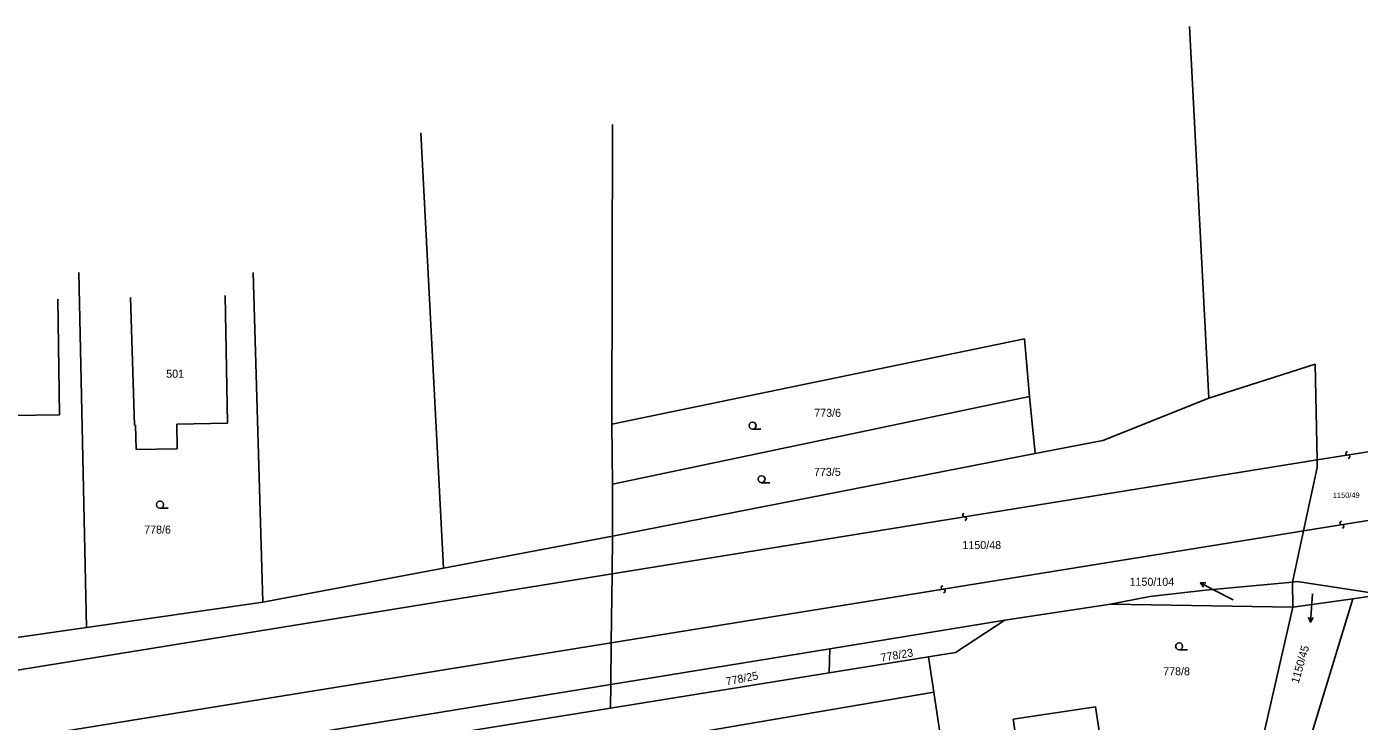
# Model space of a CAD drawing. Extents: x -747792 to -745414, y -1093712 to -1091463.
# Drawn here: x -746030.8 to -745889.3, y -1091593 to -1091519.2 of the extents above; entities that cross this region are included whole.
import ezdxf

# ---------------------------------------------------------------- set-up
doc = ezdxf.new("R2010")
doc.units = 0
for name, color, linetype in [('Budovy', 7, 'Continuous'), ('Doplňkové značky', 7, 'Continuous'), ('Koleje_dopravní prvky', 7, 'Continuous'), ('Kultury', 7, 'Continuous'), ('Stromy_porost', 7, 'Continuous')]:
    doc.layers.add(name, color=color, linetype=linetype)

msp = doc.modelspace()

# ---------------------------------------------------------------- linework, layer by layer
at = {"layer": 'Budovy'}
for points in [[(-745953.73, -1091561.94), (-745953.92, -1091561.89), (-745954.05, -1091561.75), (-745954.1, -1091561.56), (-745954.05, -1091561.38), (-745953.92, -1091561.24), (-745953.73, -1091561.19), (-745953.54, -1091561.24), (-745953.41, -1091561.38), (-745953.35, -1091561.56), (-745953.41, -1091561.75), (-745953.54, -1091561.89), (-745953.73, -1091561.94), (-745952.85, -1091561.94)], [(-745952.77, -1091567.63), (-745952.96, -1091567.58), (-745953.09, -1091567.44), (-745953.15, -1091567.26), (-745953.09, -1091567.07), (-745952.96, -1091566.93), (-745952.77, -1091566.88), (-745952.58, -1091566.93), (-745952.45, -1091567.07), (-745952.4, -1091567.26), (-745952.45, -1091567.44), (-745952.58, -1091567.58), (-745952.77, -1091567.63), (-745951.9, -1091567.63)], [(-746016.66, -1091570.33), (-746016.85, -1091570.28), (-746016.99, -1091570.14), (-746017.04, -1091569.96), (-746016.99, -1091569.77), (-746016.85, -1091569.63), (-746016.66, -1091569.58), (-746016.47, -1091569.63), (-746016.33, -1091569.77), (-746016.29, -1091569.96), (-746016.33, -1091570.14), (-746016.47, -1091570.28), (-746016.66, -1091570.33), (-746015.79, -1091570.33)], [(-745908.42, -1091585.37), (-745908.61, -1091585.32), (-745908.75, -1091585.18), (-745908.8, -1091585), (-745908.75, -1091584.81), (-745908.61, -1091584.67), (-745908.42, -1091584.62), (-745908.23, -1091584.67), (-745908.09, -1091584.81), (-745908.05, -1091585), (-745908.09, -1091585.18), (-745908.23, -1091585.32), (-745908.42, -1091585.37), (-745907.55, -1091585.37)]]:
    msp.add_lwpolyline(points, dxfattribs=at)
at = {"layer": 'Doplňkové značky'}
for points in [[(-745906.16, -1091578.26), (-745904.83, -1091578.95)], [(-745905.83, -1091578.71), (-745906.16, -1091578.26), (-745905.6, -1091578.27)], [(-745902.7, -1091580.06), (-745904.83, -1091578.95)], [(-745894.27, -1091579.41), (-745894.37, -1091580.93)], [(-745894.18, -1091581.94), (-745894.47, -1091582.43), (-745894.68, -1091581.91)], [(-745894.47, -1091582.43), (-745894.37, -1091580.93)]]:
    msp.add_lwpolyline(points, dxfattribs=at)
at = {"layer": 'Kultury'}
for points in [[(-745887.24, -1091564.16), (-745893.77, -1091565.21)], [(-745890.47, -1091565.06), (-745890.33, -1091564.99), (-745890.3, -1091564.82), (-745890.39, -1091564.7), (-745890.64, -1091564.66), (-745890.72, -1091564.53), (-745890.67, -1091564.37), (-745890.54, -1091564.31)], [(-745893.77, -1091565.21), (-745968.65, -1091577.3)], [(-745931.17, -1091571.63), (-745931.03, -1091571.56), (-745931, -1091571.39), (-745931.09, -1091571.27), (-745931.34, -1091571.23), (-745931.42, -1091571.1), (-745931.38, -1091570.94), (-745931.25, -1091570.88)], [(-745887.05, -1091571.43), (-745895.21, -1091572.75)], [(-745891.09, -1091572.46), (-745890.95, -1091572.39), (-745890.92, -1091572.23), (-745891.01, -1091572.11), (-745891.26, -1091572.06), (-745891.34, -1091571.93), (-745891.3, -1091571.78), (-745891.17, -1091571.72)], [(-745968.74, -1091584.63), (-745898.24, -1091573.24)], [(-745895.21, -1091572.75), (-745898.24, -1091573.24)], [(-745968.65, -1091577.3), (-746050.02, -1091590.45)], [(-745933.53, -1091578.56), (-745933.67, -1091578.63), (-745933.7, -1091578.8), (-745933.61, -1091578.92), (-745933.36, -1091578.96), (-745933.28, -1091579.09), (-745933.32, -1091579.25), (-745933.45, -1091579.31)], [(-746047.89, -1091597.41), (-745968.74, -1091584.63)]]:
    msp.add_lwpolyline(points, dxfattribs=at)
at = {"layer": 'Stromy_porost'}
for points in [[(-745907.31, -1091519.21), (-745905.27, -1091558.66)], [(-745968.62, -1091529.58), (-745968.67, -1091561.42)], [(-745988.98, -1091530.48), (-745986.57, -1091576.7)], [(-746025.3, -1091545.31), (-746024.48, -1091583)], [(-746006.76, -1091545.31), (-746005.74, -1091580.3)], [(-746019.81, -1091547.95), (-746019.38, -1091561.53)], [(-746009.49, -1091561.3), (-746009.75, -1091547.74)], [(-746027.53, -1091548.13), (-746027.36, -1091560.41)], [(-745968.67, -1091561.42), (-745924.84, -1091552.35)], [(-745924.3, -1091558.46), (-745924.84, -1091552.35)], [(-745905.27, -1091558.66), (-745893.96, -1091555.05)], [(-745893.77, -1091565.21), (-745893.96, -1091555.05)], [(-745968.61, -1091567.78), (-745924.3, -1091558.46)], [(-745923.7, -1091564.54), (-745924.3, -1091558.46)], [(-745916.53, -1091563.14), (-745905.27, -1091558.66)], [(-746027.36, -1091560.41), (-746037.54, -1091560.55)], [(-746019.38, -1091561.53), (-746019.27, -1091561.52)], [(-746019.27, -1091561.52), (-746019.2, -1091564.11)], [(-746014.88, -1091561.41), (-746009.49, -1091561.3)], [(-746014.83, -1091564.03), (-746014.88, -1091561.41)], [(-745968.61, -1091567.78), (-745968.67, -1091561.42)], [(-745923.7, -1091564.54), (-745916.53, -1091563.14)], [(-746019.2, -1091564.11), (-746014.83, -1091564.03)], [(-745968.6, -1091573.31), (-745923.7, -1091564.54)], [(-745895.21, -1091572.75), (-745893.76, -1091566.01)], [(-745893.76, -1091566.01), (-745893.77, -1091565.21)], [(-745968.6, -1091573.31), (-745968.61, -1091567.78)], [(-745986.57, -1091576.7), (-745968.6, -1091573.31)], [(-745968.6, -1091573.31), (-745968.65, -1091577.3)], [(-745896.37, -1091578.17), (-745895.21, -1091572.75)], [(-746005.74, -1091580.3), (-745986.57, -1091576.7)], [(-745968.65, -1091577.3), (-745968.74, -1091584.63)], [(-745911.55, -1091579.72), (-745905.62, -1091579.03)], [(-745905.62, -1091579.03), (-745896.37, -1091578.17)], [(-745896.37, -1091578.17), (-745895.9, -1091578.12)], [(-745896.37, -1091578.17), (-745896.35, -1091580.83)], [(-745886.85, -1091579.51), (-745895.9, -1091578.12)], [(-746024.48, -1091583), (-746005.74, -1091580.3)], [(-745915.73, -1091580.53), (-745926.92, -1091582.23)], [(-745911.55, -1091579.72), (-745915.73, -1091580.53)], [(-745896.35, -1091580.83), (-745915.73, -1091580.53)], [(-745889.97, -1091579.94), (-745900.82, -1091615.45)], [(-745889.97, -1091579.94), (-745896.35, -1091580.83)], [(-745886.85, -1091579.51), (-745889.97, -1091579.94)], [(-745896.35, -1091580.83), (-745901.96, -1091605.44)], [(-746051.14, -1091586.81), (-746024.48, -1091583)], [(-745945.53, -1091585.26), (-745926.92, -1091582.23)], [(-745926.92, -1091582.23), (-745932.18, -1091585.64)], [(-745968.74, -1091584.63), (-745968.8, -1091589.06)], [(-745968.8, -1091589.06), (-745945.53, -1091585.26)], [(-745945.53, -1091585.26), (-745945.58, -1091587.8)], [(-745935.06, -1091586.1), (-745945.58, -1091587.8)], [(-745932.18, -1091585.64), (-745935.06, -1091586.1)], [(-745934.49, -1091589.87), (-745935.06, -1091586.1)], [(-746028.05, -1091598.72), (-745968.8, -1091589.06)], [(-745945.58, -1091587.8), (-745968.83, -1091591.55)], [(-745968.8, -1091589.06), (-745968.83, -1091591.55)], [(-745934.49, -1091589.87), (-745959.19, -1091594.06)], [(-745931.35, -1091610.67), (-745934.49, -1091589.87)], [(-745968.83, -1091591.55), (-746006.8, -1091597.68)], [(-745926.06, -1091592.73), (-745917.32, -1091591.42)], [(-745917.32, -1091591.42), (-745915.45, -1091603.54)], [(-745925.04, -1091599.49), (-745926.06, -1091592.73)]]:
    msp.add_lwpolyline(points, dxfattribs=at)

# ---------------------------------------------------------------- texts
at = {"layer": 'Doplňkové značky'}
msp.add_text('1150/104', height=0.85, dxfattribs=at).set_placement((-745913.69, -1091578.57))
msp.add_text('1150/45', height=0.85, rotation=73.9116, dxfattribs=at).set_placement((-745895.74, -1091589))
at = {"layer": 'Koleje_dopravní prvky'}
for s, height, p in [('501', 0.85, (-746016.01, -1091556.48)), ('773/6', 0.85, (-745947.18, -1091560.63)), ('773/5', 0.85, (-745947.21, -1091566.9)), ('1150/49', 0.57, (-745892.1, -1091569.24)), ('778/6', 0.85, (-746018.35, -1091573.03)), ('1150/48', 0.85, (-745931.44, -1091574.67)), ('1150/104', 0.05, (-745902.83, -1091580.06)), ('1150/45', 0.05, (-745894.39, -1091579.41)), ('778/8', 0.85, (-745910.12, -1091588.07))]:
    msp.add_text(s, height=height, dxfattribs=at).set_placement(p)
for s, rotation, p in [('778/23', 9.5111, (-745940.05, -1091586.63)), ('778/25', 11.1154, (-745956.48, -1091589.16))]:
    msp.add_text(s, height=0.85, rotation=rotation, dxfattribs=at).set_placement(p)

doc.saveas('drawing.dxf')
